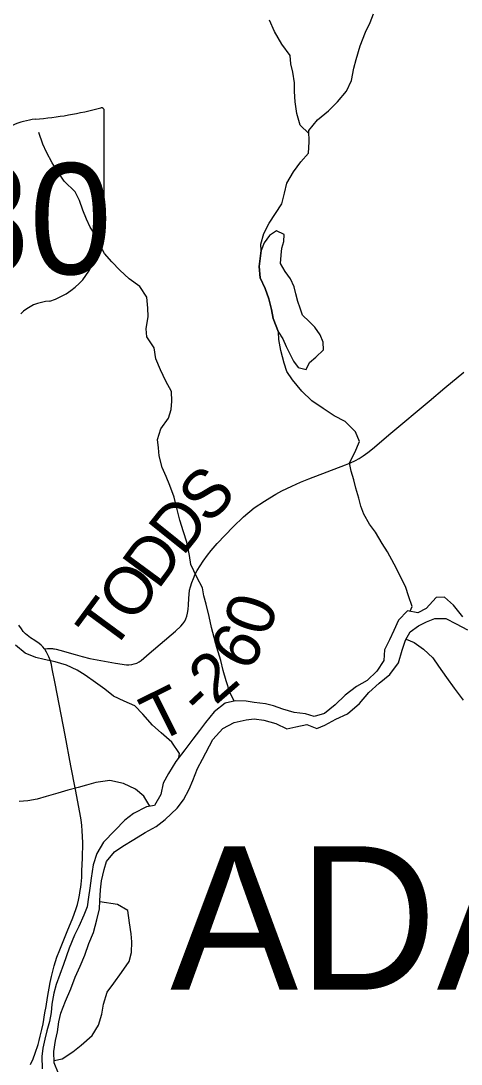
# Model space of a CAD drawing. Extents: x 1442749 to 1756758, y 235267 to 677782.
# Drawn here: x 1561837 to 1564599, y 528893 to 535438 of the extents above; entities that cross this region are included whole.
import ezdxf

# ---------------------------------------------------------------- set-up
doc = ezdxf.new("R2010")
doc.units = 0
for name, color, linetype in [('GM_X_Major_River', 7, 'Continuous'), ('GM_X_Minor_Lake', 7, 'Continuous'), ('GM_X_Minor_River', 7, 'Continuous'), ('GM_X_State_Route', 7, 'Continuous'), ('GM_X_State_Shield', 7, 'Continuous'), ('GM_X_Township_Road', 7, 'Continuous'), ('GM_X_Township_Road_Text', 7, 'Continuous'), ('GM_X_Township_Text', 7, 'Continuous')]:
    doc.layers.add(name, color=color, linetype=linetype)

msp = doc.modelspace()

# ---------------------------------------------------------------- linework, layer by layer
at = {"layer": 'GM_X_Major_River'}
for points in [[(1564608.8, 531699.4), (1564550.9, 531773.1), (1564494.4, 531822.7), (1564442.3, 531820.2), (1564380.3, 531751.8), (1564327.6, 531725.2), (1564261.9, 531737), (1564206.2, 531678.5), (1564176.3, 531613.2), (1564148.7, 531555.8)], [(1564019.2, 531224.9), (1564084.9, 531283.2), (1564152.5, 531337.4), (1564206.5, 531410), (1564228.8, 531489.5), (1564250.6, 531553), (1564280.1, 531604.3), (1564331.2, 531642.9), (1564381.9, 531667.6), (1564434.5, 531688.2), (1564502.5, 531688.3), (1564567.6, 531654.4), (1564638.5, 531618.4)], [(1564148.7, 531555.8), (1564118.9, 531492.6), (1564114.9, 531424.6), (1564071, 531357.7), (1564009.4, 531299.3), (1563942.3, 531261.1), (1563870.7, 531207), (1563809, 531146.6), (1563741.4, 531092.4), (1563676.9, 531074.1), (1563623.3, 531089.6), (1563551.6, 531099.6), (1563480.2, 531119.6), (1563422.8, 531141.3), (1563371.1, 531152.7), (1563301.3, 531160.7), (1563249.6, 531170.1), (1563183.6, 531171.9), (1563119.2, 531157.7), (1563049.7, 531103.5), (1562995.8, 531036.9), (1562958.3, 530985.9), (1562916.7, 530930.9), (1562864.8, 530864.2), (1562808.8, 530791.7), (1562762.6, 530716.8), (1562728.9, 530655.7), (1562714.8, 530583.9), (1562674.9, 530514.9), (1562624.6, 530506.3), (1562543.4, 530464.5), (1562490.2, 530423.9), (1562426.4, 530359.5), (1562356.3, 530285.3), (1562314.2, 530214.4), (1562290.2, 530142.9), (1562277.8, 530059.1), (1562270.1, 529997.2), (1562262.4, 529939.3), (1562252.7, 529879.5), (1562233.2, 529828), (1562201.2, 529756.7), (1562173.6, 529701.4), (1562139.3, 529620.2), (1562104.3, 529517), (1562058.8, 529392), (1562043.3, 529338.4), (1562031.3, 529268.6), (1562027.8, 529216.6), (1562016.2, 529160.8), (1562000.5, 529101.2), (1561987, 529049.4), (1561975.4, 528993.7), (1561967.9, 528939.8), (1561971.7, 528863.5)], [(1562072.9, 528834.7), (1562046.8, 528901.5), (1562044.8, 528971.7), (1562054.8, 529041.5), (1562066.3, 529095.3), (1562076.1, 529157.2), (1562087.7, 529212.9), (1562117.8, 529288.2), (1562150, 529365.5), (1562178.1, 529438.8), (1562210.1, 529508), (1562238, 529575.4), (1562264.1, 529648.8), (1562292.1, 529718.1), (1562314.4, 529797.7), (1562330.4, 529867.3), (1562331.8, 529917.4), (1562337.7, 529985.3), (1562343.4, 530043.3), (1562359.4, 530113), (1562374.8, 530164.6), (1562424.6, 530225.3), (1562477.6, 530259.9), (1562544.8, 530302.2), (1562616, 530346.3), (1562685.1, 530384.4), (1562742.3, 530426.9), (1562818.4, 530498.9), (1562857.9, 530549.9), (1562893.8, 530617), (1562915.4, 530672.5), (1562945.5, 530747.8), (1562977.2, 530807), (1563040.7, 530929.5), (1563104.7, 530997.8), (1563175.8, 531035.9), (1563250.2, 531051.9), (1563300.4, 531058.5), (1563362.2, 531050.8), (1563437.6, 531030.7), (1563504.7, 530996.8), (1563561, 531009.2), (1563631.4, 531023.3), (1563692.8, 530999.5), (1563743.4, 531020.2), (1563812.4, 531056.3), (1563885.4, 531090.4), (1563961.2, 531154.4), (1564019.2, 531224.9)]]:
    msp.add_lwpolyline(points, dxfattribs=at)
at = {"layer": 'GM_X_Minor_Lake'}
for points in [[(1563453.5, 533486), (1563480.6, 533443.4), (1563501.6, 533394.9), (1563522.8, 533352.4), (1563547.8, 533303.9), (1563577, 533263.2), (1563626.7, 533250.2), (1563647.6, 533293.9), (1563688.3, 533329.1), (1563735.3, 533374.3), (1563734.2, 533422.4), (1563715.2, 533468.8), (1563682.1, 533515.5), (1563644.9, 533552.3), (1563603.7, 533591.2), (1563588.6, 533635.6), (1563575.4, 533677.9), (1563562.4, 533726.3), (1563551.3, 533768.6), (1563528.3, 533819.1), (1563495.3, 533865.8), (1563466.3, 533916.5), (1563469.4, 533968.5), (1563474.3, 534012.5), (1563487.1, 534054.3), (1563488, 534098.4), (1563440.5, 534121.3), (1563395.9, 534092.2), (1563362.9, 534044.7), (1563343.9, 533997)], [(1563343.9, 533997), (1563331.9, 533897.1), (1563338.4, 533826.9), (1563369, 533758.2), (1563393.7, 533693.5), (1563408.4, 533627.2), (1563419.2, 533570.8), (1563453.5, 533486)]]:
    msp.add_lwpolyline(points, dxfattribs=at)
at = {"layer": 'GM_X_Minor_River'}
for points in [[(1564278.6, 531734), (1564292.5, 531764.5), (1564269.8, 531831.1), (1564252.9, 531883.5), (1564216.4, 531956.4), (1564177.9, 532029.2), (1564137.4, 532106.2), (1564104.5, 532158.9), (1564061.9, 532229.9), (1564025, 532280.7), (1563988.3, 532343.5), (1563969.3, 532394), (1563956.3, 532444.3), (1563937.6, 532506.8), (1563926.6, 532559.1), (1563909.8, 532613.5), (1563898.8, 532665.8), (1563932.1, 532729.3), (1563961.6, 532798.8), (1563936.8, 532859.4), (1563872.1, 532924.8), (1563802.8, 532960.2), (1563733.7, 533005.7), (1563662.7, 533055.2), (1563599.9, 533114.5), (1563541.4, 533185.8), (1563506.4, 533238.6), (1563489.5, 533291), (1563467.1, 533369.6), (1563454.5, 533439.9), (1563453.5, 533486), (1563419.2, 533570.8), (1563408.4, 533627.2), (1563393.7, 533693.5), (1563369, 533758.2), (1563338.4, 533826.9), (1563331.9, 533897.1), (1563343.9, 533997), (1563342.7, 534037.1), (1563362.1, 534104.9), (1563395.4, 534168.3), (1563473.9, 534290.9), (1563491.3, 534356.7), (1563506.6, 534420.5), (1563548.1, 534491.8), (1563593.3, 534553), (1563642.5, 534608.1), (1563645.9, 534680.2), (1563643.4, 534750.3), (1563698.8, 534817.4), (1563767.9, 534874.1), (1563823.1, 534931.1), (1563880.5, 534998.1), (1563911.9, 535063.5), (1563925.5, 535141.4), (1563940.6, 535195.2), (1563966.3, 535280.8), (1563998.1, 535368.3), (1564027.3, 535427.8), (1564048.4, 535481.5)], [(1563644.1, 534730.6), (1563590.1, 534783.4), (1563567.6, 534858), (1563557, 534930.3), (1563554.4, 534994.5), (1563553.5, 535048.6), (1563542.9, 535116.9), (1563529.9, 535169.3), (1563527, 535221.4), (1563474.4, 535292.6), (1563428.1, 535371.6), (1563397.5, 535442.3)], [(1563174.6, 531169.9), (1563147.3, 531226.2), (1563124.7, 531296.8), (1563106.1, 531363.3), (1563091.3, 531425.7), (1563067, 531506.3), (1563050.2, 531568.8), (1563033.6, 531633.2), (1563019, 531701.6), (1563000.5, 531778.1), (1562985.6, 531830.5), (1562976.6, 531880.8), (1562940, 531947.6), (1562903.6, 532026.4), (1562894.7, 532084.7), (1562878.4, 532167.2), (1562857.7, 532231.7), (1562835.3, 532306.3), (1562814.8, 532380.8), (1562798.2, 532449.2), (1562771.7, 532523.9), (1562748.8, 532580.4), (1562724, 532637), (1562705.5, 532709.5), (1562700.5, 532759.7), (1562693.5, 532811.9), (1562714.9, 532877.6), (1562764.3, 532944.8), (1562779.4, 533000.5), (1562784.5, 533052.5), (1562781.7, 533112.7), (1562747, 533177.5), (1562712.5, 533248.3), (1562683.9, 533317), (1562673.3, 533387.3), (1562626.7, 533456.3), (1562623.7, 533506.5), (1562635.3, 533582.4), (1562634.4, 533636.5), (1562627.8, 533704.7), (1562583.1, 533771.7), (1562516.1, 533819.1), (1562457.2, 533874.4), (1562408.2, 533925.4), (1562361.3, 533978.5), (1562334.3, 534029.1), (1562311.5, 534085.6), (1562272.7, 534144.5), (1562249.7, 534195), (1562224.9, 534251.6), (1562204.1, 534312.1), (1562177.2, 534364.8), (1562108.5, 534432.2), (1562065.8, 534497.2), (1562032.9, 534547.9), (1561998.2, 534614.7), (1561975.3, 534665.2), (1561950.7, 534737.8)], [(1562827.4, 530815.8), (1562831.4, 530841.8), (1562784.8, 530912.9), (1562718, 530970.3), (1562663, 531019.5), (1562602.4, 531088.8), (1562551.4, 531139.9), (1562486, 531169.2), (1562418.6, 531200.6), (1562363.5, 531245.8), (1562306.3, 531287), (1562241.3, 531332.4), (1562189.9, 531365.4), (1562122.5, 531394.8), (1562052.9, 531416.2), (1561983.2, 531431.6), (1561931.5, 531444.7), (1561864, 531470.1), (1561803, 531521.3)], [(1564253.6, 531558.2), (1564303.9, 531537.9), (1564363, 531496.7), (1564421.9, 531441.4), (1564456.9, 531388.6), (1564507.4, 531317.5), (1564556.1, 531252.4), (1564612.5, 531175.2)], [(1562647.1, 530510.2), (1562607.9, 530573.8), (1562556.7, 530616.9), (1562481.4, 530652.4), (1562395.8, 530672.2), (1562307.6, 530659.9), (1562249.2, 530643), (1562196.9, 530628), (1562132.5, 530611.2), (1562068.1, 530592.5), (1561995.7, 530571.9), (1561939.3, 530555), (1561881.1, 530544.1), (1561827, 530541.2)], [(1562046.4, 528915.6), (1562096.2, 528926.9), (1562163.1, 528969.7), (1562216, 529012.7), (1562285.2, 529071.5), (1562324.5, 529136.8), (1562345.9, 529206.5), (1562355.2, 529268.4), (1562378.8, 529344.1), (1562419.9, 529401.4), (1562469.3, 529468.5), (1562516.7, 529535.7), (1562531.9, 529593.5), (1562533.2, 529659.6), (1562528.2, 529709.8), (1562519.7, 529780.1), (1562507.2, 529856.5), (1562444, 529893.8), (1562331.6, 529911.7)]]:
    msp.add_lwpolyline(points, dxfattribs=at)
at = {"layer": 'GM_X_State_Route'}
for points in [[(1562004.9, 529311.1), (1562021.1, 529404.1), (1562029.6, 529442.3), (1562039.2, 529483.5), (1562046.1, 529508.9), (1562054.2, 529537.1), (1562063.1, 529564), (1562080.8, 529610.3), (1562127.1, 529724.2), (1562162.9, 529810.3), (1562182.1, 529862.7), (1562192.2, 529893.5), (1562199.1, 529921.6), (1562205.3, 529953.2), (1562209.9, 529981.7), (1562213, 530002.2), (1562215.3, 530021.8), (1562218.8, 530063.8), (1562220.1, 530105), (1562222.8, 530184.3), (1562224.9, 530281.9), (1562224.1, 530320.4), (1562222.6, 530356.3), (1562219.5, 530389.4), (1562215.7, 530424.9), (1562207.2, 530472.3), (1562179, 530615), (1562150.6, 530764.7), (1562114.7, 530956.2), (1562052.1, 531279.8), (1562034.6, 531373.5), (1562029.2, 531399.4), (1562022.6, 531424), (1562013, 531447.5), (1561998.7, 531478), (1561986.8, 531497.2), (1561985.3, 531499), (1561975.2, 531510.7), (1561963.6, 531521.9), (1561952.9, 531531.2), (1561923.8, 531549.8), (1561897.8, 531566.6), (1561875.8, 531584.3), (1561866.7, 531591.8), (1561851.9, 531607.4), (1561840.7, 531623.6), (1561824.6, 531647.1)], [(1561898.2, 528890.9), (1561913.4, 528926.5), (1561926.3, 528962.4), (1561944.8, 529016.1), (1561951.7, 529040), (1561958.7, 529067.3), (1561968.7, 529109.3), (1561976.4, 529144.8), (1561988.1, 529213.6), (1561994.9, 529253.5), (1562004.9, 529311.1)]]:
    msp.add_lwpolyline(points, dxfattribs=at)
at = {"layer": 'GM_X_State_Shield'}
for p, q in [((1562359.9, 534322.8), (1562359.9, 534875.5)), ((1562359.7, 534322.9), (1562359.9, 534322.8))]:
    msp.add_line(p, q, dxfattribs=at)
for centre, major_axis, start_param, end_param in [((1561740, 536289.9), (1845.5, 0), 4.814394, 5.042369), ((1562340.6, 534877.8), (19.4, 0), 6.141152, 7.989035), ((1561975.4, 534526.6), (371.3, 0), 1.699011, 2.107814), ((1562339.2, 534320.7), (20.7, 0), 5.05454, 6.418171), ((1562355.4, 534282.2), (30, 0), 1.883978, 3.671073), ((1562164.7, 534212.3), (180, 0), 5.934695, 6.695948), ((1562429.3, 534091.5), (130.9, 0), 2.387724, 3.262537), ((1561843.4, 534021.2), (461.6, 0), 5.101752, 6.440018), ((1562038, 533477.9), (252.8, 0), 1.647645, 2.488434)]:
    msp.add_ellipse(centre, major_axis=major_axis, ratio=0.8, start_param=start_param, end_param=end_param, dxfattribs=at)
at = {"layer": 'GM_X_Township_Road'}
msp.add_lwpolyline([(1561985.3, 531499), (1562004.5, 531499.6), (1562024.4, 531500.3), (1562035.1, 531499.6), (1562041, 531499.3), (1562047.4, 531498.4), (1562058.6, 531496.4), (1562082.5, 531490.6), (1562177.6, 531462.9), (1562221.9, 531449.6), (1562269.7, 531438), (1562431.1, 531407.9), (1562500.1, 531398.8), (1562515.5, 531398.8), (1562533.8, 531400.6), (1562548.1, 531403.4), (1562563.7, 531407.9), (1562578.6, 531416.4), (1562592.5, 531425.4), (1562643, 531468.2), (1562806.9, 531609.6), (1562841, 531639.7), (1562854, 531654.7), (1562865.1, 531672.3), (1562872.3, 531686.6), (1562877.5, 531703.5), (1562882, 531723.1), (1562885.9, 531745), (1562889.2, 531774.5), (1562890.4, 531814.1), (1562896, 531865.5), (1562900.9, 531887.7), (1562909.5, 531915.3), (1562919.2, 531939.8), (1562930.7, 531966.2), (1562943.9, 531990), (1562961.6, 532019.7), (1562980.3, 532047.3), (1563008, 532086.7), (1563031.7, 532115.6), (1563068.5, 532159.3), (1563168.3, 532263.3), (1563234.5, 532326.5), (1563300.6, 532383.2), (1563366.1, 532424.7), (1563399.6, 532445.7), (1563436, 532467.8), (1563473.8, 532488.7), (1563536.3, 532519.9), (1563591.6, 532543.7), (1563643.8, 532564.2), (1563873.7, 532652.1), (1563905.5, 532664.5), (1563937.3, 532679.6), (1563958.6, 532691.8), (1563983.6, 532709.4), (1564013.5, 532729.5), (1564043.5, 532752.1), (1564157.5, 532851.3), (1564398.9, 533053.2), (1564497, 533135.4), (1564615.1, 533234.2)], dxfattribs=at)

# ---------------------------------------------------------------- texts
at = {"layer": 'GM_X_State_Shield'}
msp.add_text('380', height=696.1, dxfattribs=at).set_placement((1560855.9, 533849))
at = {"layer": 'GM_X_Township_Road_Text'}
for s, rotation, p in [('S', 45.14278, (1563012, 532272.5)), ('D', 51.24433, (1562852.3, 532073)), ('D', 53.63571, (1562697.8, 531863)), ('O', 53.63864, (1562541.3, 531650.4)), ('T', 53.63925, (1562408.3, 531469.7)), ('0', 71.68076, (1563386, 531564.9)), ('6', 59.62523, (1563264.2, 531342.9)), ('2', 41.01728, (1563057.2, 531140.2)), ('T', 26.41747, (1562690.5, 530904.1)), ('-', 43.08487, (1562969.4, 531058))]:
    msp.add_text(s, height=300, rotation=rotation, dxfattribs=at).set_placement(p)
at = {"layer": 'GM_X_Township_Text'}
msp.add_text('ADAMS', height=900, rotation=0.00001, dxfattribs=at).set_placement((1562774, 529360))

doc.saveas('drawing.dxf')
